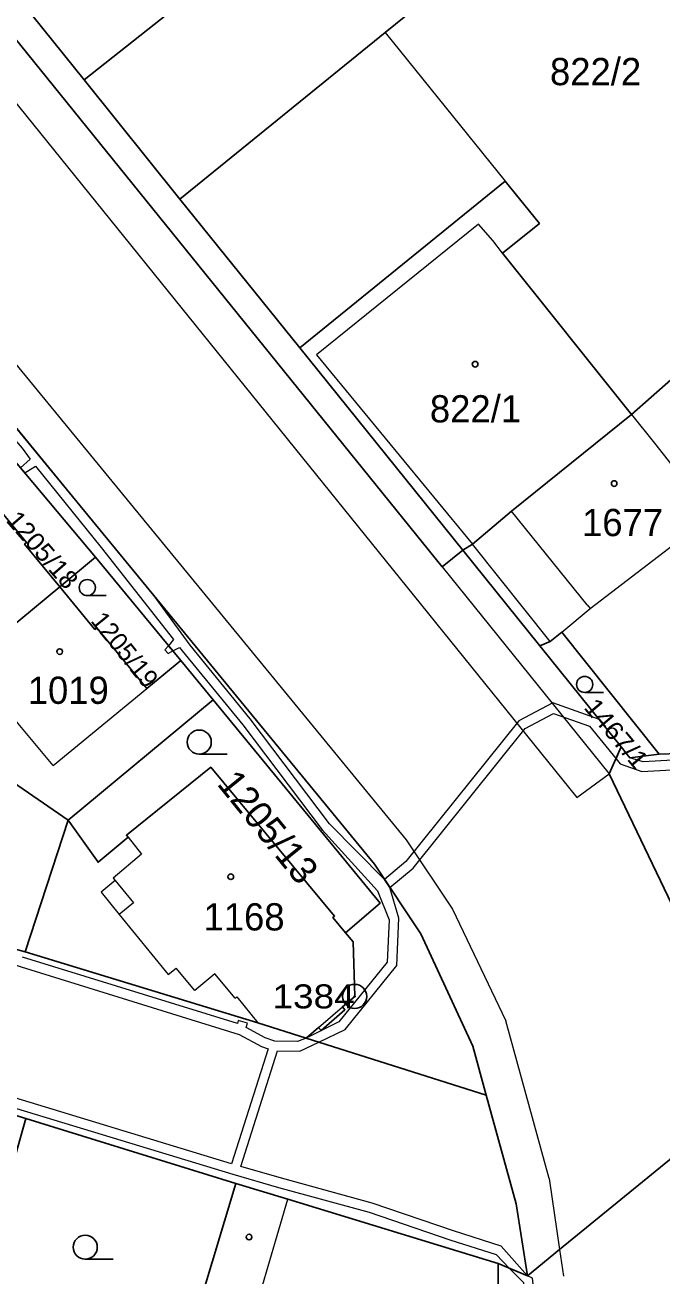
# Model space of a CAD drawing. Extents: x -679733 to -673243, y -1075091 to -1066557.
# Drawn here: x -676606.4 to -676566.7, y -1070770.9 to -1070692.9 of the extents above; entities that cross this region are included whole.
import ezdxf
from ezdxf.enums import TextEntityAlignment as Align

# ---------------------------------------------------------------- set-up
doc = ezdxf.new("R2010")
doc.units = 0
doc.header["$LTSCALE"] = 0.68
for name, color, linetype, lineweight in [('1', 7, 'Continuous', 25), ('13', 7, 'Continuous', 13), ('3', 7, 'Continuous', 25), ('4', 7, 'Continuous', 13), ('5', 7, 'Continuous', 25), ('8', 7, 'Continuous', 25)]:
    doc.layers.add(name, color=color, linetype=linetype, lineweight=lineweight)
doc.layers.add('2', color=7, linetype='Continuous')

msp = doc.modelspace()

# ---------------------------------------------------------------- linework, layer by layer
at = {"layer": '1'}
for p, q in [((-676596.79, -1070703.78), (-676602.77, -1070696.34)), ((-676568.62, -1070717.21), (-676563.44, -1070712.61)), ((-676589.32, -1070713.05), (-676579.14, -1070725.66)), ((-676607.38, -1070719.76), (-676602.05, -1070726.11)), ((-676604.28, -1070727.95), (-676602.05, -1070726.11)), ((-676579.14, -1070725.66), (-676574.35, -1070731.62)), ((-676574.35, -1070731.62), (-676573.7, -1070731.35)), ((-676574.35, -1070731.62), (-676569.26, -1070737.93)), ((-676603.76, -1070742.5), (-676594.72, -1070735)), ((-676593.31, -1070765.15), (-676606.39, -1070761.11))]:
    msp.add_line(p, q, dxfattribs=at)
for points in [[(-676577.68, -1070759.65), (-676578.52, -1070756.6), (-676581.77, -1070749.58), (-676584.66, -1070745.25), (-676632.46, -1070687.04), (-676673.59, -1070636.68), (-676718.19, -1070582.74), (-676722.04, -1070578.66)], [(-676657.15, -1070631.48), (-676619.87, -1070677.91), (-676580.44, -1070726.7), (-676579.14, -1070725.66)], [(-676583.98, -1070661.24), (-676590.99, -1070666.9), (-676601.03, -1070675), (-676609.37, -1070681.74), (-676612.48, -1070684.25), (-676602.77, -1070696.34)], [(-676602.77, -1070696.34), (-676588.78, -1070685.25), (-676591.27, -1070682.11), (-676583.64, -1070676.11)], [(-676583.64, -1070676.11), (-676575.39, -1070686.43), (-676583.98, -1070693.39), (-676596.79, -1070703.78), (-676589.32, -1070713.05)], [(-676589.32, -1070713.05), (-676576.5, -1070702.65), (-676574.37, -1070705.29), (-676576.66, -1070707.14), (-676568.62, -1070717.21)], [(-676579.14, -1070725.66), (-676578.54, -1070725.3), (-676576.11, -1070723.23), (-676568.62, -1070717.21)], [(-676604.28, -1070727.95), (-676606.48, -1070725.29), (-676606.36, -1070725.19), (-676609.44, -1070721.46), (-676607.38, -1070719.76)], [(-676602.05, -1070726.11), (-676596.74, -1070732.55), (-676594.72, -1070735)], [(-676604.28, -1070727.95), (-676610.15, -1070732.8), (-676611.39, -1070733.87), (-676613.58, -1070735.77)], [(-676596.74, -1070732.55), (-676598.86, -1070734.29), (-676601.98, -1070730.51), (-676602.09, -1070730.61), (-676604.28, -1070727.95)], [(-676573.7, -1070731.35), (-676572.97, -1070730.78), (-676566.89, -1070738.39)], [(-676594.72, -1070735), (-676584.3, -1070747.68), (-676586.46, -1070749.53)], [(-676603.76, -1070742.5), (-676612.2, -1070736.7), (-676613.2, -1070736.02)], [(-676563.38, -1070753.43), (-676570.01, -1070739.61), (-676569.26, -1070737.93)], [(-676569.26, -1070737.93), (-676568.72, -1070738.61), (-676566.89, -1070738.39)], [(-676566.89, -1070738.39), (-676563.23, -1070738.26), (-676562.62, -1070738.15)], [(-676586.46, -1070749.53), (-676587.26, -1070748.58), (-676587.14, -1070748.48), (-676594.87, -1070739.2), (-676600.13, -1070743.44), (-676600.02, -1070743.57), (-676601.89, -1070745.13), (-676603.76, -1070742.5)], [(-676616.96, -1070747.35), (-676613.75, -1070748.37), (-676613.79, -1070748.5), (-676609.12, -1070749.98), (-676606.44, -1070750.71), (-676603.76, -1070742.5)], [(-676586.46, -1070749.53), (-676585.99, -1070750.09), (-676585.89, -1070753.49), (-676586.65, -1070754.14), (-676586.5, -1070754.32), (-676587.99, -1070755.61), (-676588.14, -1070755.43), (-676588.91, -1070756.09), (-676577.68, -1070759.65)], [(-676606.44, -1070750.71), (-676591.93, -1070755.14), (-676588.91, -1070756.09)], [(-676612.15, -1070781.49), (-676611.06, -1070777.63), (-676606.39, -1070761.11), (-676611.61, -1070759.52)], [(-676577.68, -1070759.65), (-676575.82, -1070766.43), (-676575.12, -1070770.91)], [(-676561.64, -1070759.91), (-676573.11, -1070769.27), (-676575.12, -1070770.91), (-676576.95, -1070770.15), (-676577.01, -1070787.69)], [(-676593.31, -1070765.15), (-676595.49, -1070772.42), (-676598.34, -1070781.89), (-676599.5, -1070785.74)], [(-676576.95, -1070770.15), (-676590.06, -1070766.13), (-676593.31, -1070765.15)]]:
    msp.add_lwpolyline(points, dxfattribs=at)
at = {"layer": '13'}
for points in [[(-676628.96, -1070692.6), (-676629.44, -1070693.03), (-676629.16, -1070693.37), (-676628.61, -1070693.03), (-676622.68, -1070700.19), (-676623.16, -1070700.65), (-676622.9, -1070700.96), (-676622.32, -1070700.63), (-676619.38, -1070704.15), (-676619.88, -1070704.63), (-676619.61, -1070704.95), (-676619.02, -1070704.58), (-676610.15, -1070715.57), (-676610.53, -1070715.97), (-676610.28, -1070716.28), (-676609.8, -1070715.98), (-676609.23, -1070716.65), (-676608.7, -1070716.94), (-676606.63, -1070719.31), (-676606.13, -1070719.99), (-676606.73, -1070720.54), (-676606.46, -1070720.85), (-676605.8, -1070720.42)], [(-676611.65, -1070759.07), (-676593.48, -1070764.58), (-676590.64, -1070765.41), (-676584.99, -1070766.94), (-676579.95, -1070768.68), (-676577.07, -1070769.59), (-676576.24, -1070770.45), (-676575.12, -1070770.91), (-676576.75, -1070769.07), (-676579.73, -1070768.12), (-676584.79, -1070766.38), (-676590.46, -1070764.83), (-676593, -1070764.1), (-676590.7, -1070756.89), (-676589.32, -1070756.91), (-676588.13, -1070756.34), (-676586.49, -1070755.55), (-676583.26, -1070751.57), (-676583.13, -1070748.61), (-676583.69, -1070746.7), (-676584.02, -1070746.21), (-676587.45, -1070742.72), (-676592.4, -1070736.18), (-676596.16, -1070731.59), (-676598.4, -1070728.52), (-676608.28, -1070716.48)], [(-676605.8, -1070720.42), (-676601.7, -1070725.49), (-676597.19, -1070731.24), (-676597.51, -1070731.62), (-676597.23, -1070731.95), (-676596.81, -1070731.73), (-676596.64, -1070731.95), (-676592.86, -1070736.56), (-676587.91, -1070743.1), (-676584.46, -1070746.9), (-676583.73, -1070748.71), (-676583.86, -1070751.35), (-676586.87, -1070755.07), (-676588.91, -1070756.09), (-676589.46, -1070756.31), (-676590.87, -1070756.29), (-676591.47, -1070756.07), (-676592.65, -1070755.42), (-676592.57, -1070755.15), (-676593.15, -1070754.99), (-676593.2, -1070755.19), (-676606.61, -1070751.05)], [(-676560.91, -1070782.91), (-676571.54, -1070781.91), (-676574.1, -1070781.98), (-676574.23, -1070776.12), (-676574.79, -1070771.06), (-676575.12, -1070770.91), (-676576.24, -1070770.45), (-676575.37, -1070771.34), (-676574.83, -1070776.16), (-676574.69, -1070782.3), (-676574.67, -1070786.41), (-676575.06, -1070786.48), (-676576.66, -1070786.36), (-676576.74, -1070785.89), (-676577, -1070785.85), (-676577.01, -1070787.69), (-676576.48, -1070787.36), (-676576.38, -1070787), (-676575.04, -1070787.08), (-676574.07, -1070786.91), (-676574.09, -1070782.58), (-676571.56, -1070782.51), (-676561.01, -1070783.51)]]:
    msp.add_lwpolyline(points, dxfattribs=at)
for points in [[(-676597.51, -1070731.62), (-676597.72, -1070731.87), (-676597.52, -1070732.1), (-676597.23, -1070731.95)], [(-676584.02, -1070746.21), (-676583.69, -1070746.7), (-676582.25, -1070745.5), (-676575.26, -1070736.79), (-676573.49, -1070735.85), (-676571.24, -1070736.64), (-676569.59, -1070738.68), (-676569.26, -1070737.93), (-676570.63, -1070736.23), (-676573.53, -1070735.19), (-676575.66, -1070736.31), (-676582.69, -1070745.08)], [(-676569.59, -1070738.68), (-676569.34, -1070738.99), (-676567.97, -1070739.47), (-676558.31, -1070738.93), (-676557.34, -1070738.88), (-676555.99, -1070738.13), (-676555.99, -1070737.77), (-676556.6, -1070737.81), (-676557.5, -1070738.28), (-676558.28, -1070738.32), (-676567.89, -1070738.87), (-676568.72, -1070738.61), (-676569.26, -1070737.93)], [(-676641.63, -1070741.08), (-676634.98, -1070742.97), (-676623.97, -1070746.38), (-676610.62, -1070750.44), (-676609.45, -1070750.76), (-676606.69, -1070751.65), (-676593.09, -1070755.86), (-676591.71, -1070756.61), (-676591.29, -1070756.77), (-676593.58, -1070763.93), (-676611.47, -1070758.49), (-676623.44, -1070754.64), (-676629.88, -1070752.66), (-676639.14, -1070750.02), (-676641.99, -1070749.3), (-676643.46, -1070749.82), (-676643.95, -1070749.67)]]:
    msp.add_lwpolyline(points, close=True, dxfattribs=at)
at = {"layer": '3'}
for p, q in [((-676602.565, -1070728.5), (-676601.393, -1070728.5)), ((-676571.545, -1070734.54), (-676570.373, -1070734.54)), ((-676595.583, -1070738.38), (-676593.833, -1070738.38)), ((-676602.693, -1070769.88), (-676600.943, -1070769.88))]:
    msp.add_line(p, q, dxfattribs=at)
for centre, radius in [((-676602.5652, -1070727.9974), 0.5025), ((-676571.5452, -1070734.0374), 0.5025), ((-676595.5829, -1070737.6298), 0.75), ((-676602.6929, -1070769.1298), 0.75)]:
    msp.add_circle(centre, radius, dxfattribs=at)
at = {"layer": '4'}
for p, q in [((-676621.85, -1070679.44), (-676572.04, -1070741.09)), ((-676630.48, -1070685.51), (-676582.68, -1070743.73)), ((-676583.98, -1070693.39), (-676576.5, -1070702.65)), ((-676578.16, -1070705.34), (-676588.28, -1070713.49)), ((-676577.28, -1070706.36), (-676578.16, -1070705.34)), ((-676576.66, -1070707.14), (-676577.28, -1070706.36)), ((-676588.28, -1070713.49), (-676578.54, -1070725.3)), ((-676568.62, -1070717.21), (-676567.19, -1070719)), ((-676567.19, -1070719), (-676566.11, -1070720.36)), ((-676571.4, -1070729.07), (-676576.11, -1070723.23)), ((-676571.21, -1070729.3), (-676563.48, -1070723.38)), ((-676573.7, -1070731.35), (-676578.54, -1070725.3)), ((-676580.44, -1070726.7), (-676570.01, -1070739.61)), ((-676572.97, -1070730.78), (-676571.21, -1070729.3)), ((-676571.4, -1070729.07), (-676571.21, -1070729.3)), ((-676604.7, -1070739.1), (-676598.86, -1070734.29)), ((-676604.7, -1070739.1), (-676607.5, -1070735.72)), ((-676572.04, -1070741.09), (-676570.01, -1070739.61)), ((-676600.02, -1070743.57), (-676599.18, -1070744.62)), ((-676582.68, -1070743.73), (-676579.79, -1070748.06)), ((-676599.18, -1070744.62), (-676600.95, -1070746.12)), ((-676600.83, -1070746.27), (-676601.71, -1070746.99)), ((-676600.95, -1070746.12), (-676600.83, -1070746.27)), ((-676600.83, -1070746.27), (-676599.69, -1070747.66)), ((-676601.71, -1070746.99), (-676600.58, -1070748.38)), ((-676599.69, -1070747.66), (-676600.58, -1070748.38)), ((-676579.79, -1070748.06), (-676576.46, -1070755.01)), ((-676600.58, -1070748.38), (-676597.53, -1070752.13)), ((-676597.53, -1070752.13), (-676597.03, -1070751.73)), ((-676595.85, -1070753.13), (-676597.03, -1070751.73)), ((-676594.62, -1070752.09), (-676595.85, -1070753.13)), ((-676593.34, -1070753.6), (-676594.62, -1070752.09)), ((-676593.34, -1070753.6), (-676593.23, -1070753.51)), ((-676593.23, -1070753.51), (-676591.93, -1070755.14)), ((-676588.14, -1070755.43), (-676586.65, -1070754.14)), ((-676573.76, -1070764.84), (-676576.46, -1070755.01)), ((-676573.76, -1070764.84), (-676573.11, -1070769.27)), ((-676591.75, -1070771.87), (-676590.06, -1070766.13)), ((-676573.11, -1070769.27), (-676572.87, -1070770.94))]:
    msp.add_line(p, q, dxfattribs=at)
at = {"layer": '5'}
for centre in [(-676578.3768, -1070714.0692), (-676569.7068, -1070721.5092), (-676604.2868, -1070731.9892), (-676593.6168, -1070746.0292), (-676592.4768, -1070768.4992)]:
    msp.add_circle(centre, 0.175, dxfattribs=at)
at = {"layer": '8'}
for radius in [0.75, 0.03]:
    msp.add_circle((-676585.89, -1070753.4898), radius, dxfattribs=at)

# ---------------------------------------------------------------- texts
at = {"layer": '2'}
for s, p in [('822/2', (-676573.71, -1070696.67)), ('822/1', (-676581.2, -1070717.7)), ('1677', (-676571.71, -1070724.79)), ('1019', (-676606.28, -1070735.249)), ('1168', (-676595.32, -1070749.38))]:
    msp.add_text(s, height=1.7, dxfattribs=at).set_placement(p)
at = {"layer": '2', "width": 1.05}
msp.add_text('1205/18', height=1.14, rotation=311, dxfattribs=at).set_placement((-676607.69, -1070723.833))
at = {"layer": '2'}
for s, height, p in [('1205/19', 1.14, (-676602.402, -1070730.088)), ('1205/13', 1.7, (-676594.53, -1070740.254))]:
    msp.add_text(s, height=height, rotation=309, dxfattribs=at).set_placement(p)
at = {"layer": '2', "width": 1.1}
msp.add_text('1467/1', height=1.139, rotation=310, dxfattribs=at).set_placement((-676570.0004, -1070737.4599), align=Align.CENTER)
at = {"layer": '8', "width": 1.15}
msp.add_text('1384', height=1.5, dxfattribs=at).set_placement((-676585.889, -1070754.24), align=Align.RIGHT)

doc.saveas('drawing.dxf')
